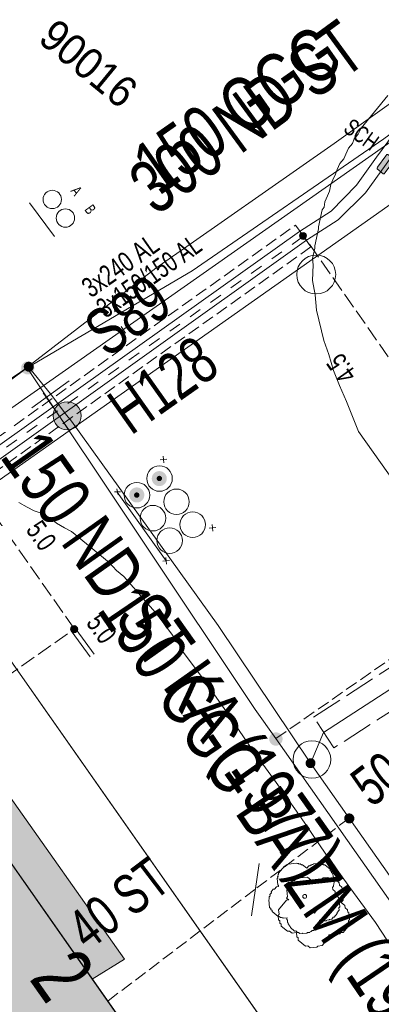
# Model space of a CAD drawing. Header units: metres. Extents: x -740 to 758, y -633 to 854.
# Tile 693 of 1056: x 197 to 207, y -105 to -79. Entities that reach past the tile are written whole.
import ezdxf

# ---------------------------------------------------------------- set-up
doc = ezdxf.new("R2010")
doc.units = ezdxf.units.M
doc.header["$MEASUREMENT"] = 0
for name, pattern in [('333_125', [0.4576, 0.3328, -0.1248]), ('333_333', [0.6656, 0.3328, -0.3328]), ('416_125', [0.5408, 0.416, -0.1248]), ('832_208', [1.04, 0.832, -0.208])]:
    doc.linetypes.add(name, pattern=pattern)
for name, color, linetype in [('Gas.LOVION', 7, 'Continuous'), ('Gis.LOVION', 7, 'Continuous'), ('Grundkarte.LOVION', 7, 'Continuous'), ('Grundkarte_Text.LOVION', 7, 'Continuous'), ('Strom.LOVION', 7, 'Continuous'), ('StromBemass.LOVION', 7, 'Continuous'), ('Telko.LOVION', 7, 'Continuous'), ('Wasser.LOVION', 7, 'Continuous')]:
    doc.layers.add(name, color=color, linetype=linetype)
doc.styles.add('ERSTELLTER_STIL_1', font='arial.ttf')

msp = doc.modelspace()

# ---------------------------------------------------------------- hatches: boundary and pattern name
at = {"layer": 'Gas.LOVION', "linetype": 'Continuous', "lineweight": 13}
for points in [[(197.777, -88.232), (197.79, -88.215), (197.8, -88.195), (197.808, -88.175), (197.814, -88.154), (197.816, -88.132), (197.816, -88.11), (197.814, -88.088), (197.808, -88.067), (197.8, -88.047), (197.789, -88.028), (197.776, -88.01), (197.761, -87.994), (197.744, -87.98), (197.726, -87.968), (197.706, -87.959), (197.685, -87.952), (197.664, -87.948), (197.642, -87.947), (197.62, -87.949), (197.598, -87.953), (197.578, -87.96), (197.558, -87.969), (197.539, -87.981), (197.522, -87.995), (197.507, -88.011), (197.495, -88.029), (197.484, -88.048), (197.476, -88.068), (197.471, -88.089), (197.468, -88.111), (197.468, -88.133), (197.471, -88.155), (197.477, -88.176), (197.485, -88.196), (197.495, -88.216), (197.508, -88.233), (197.523, -88.249), (197.54, -88.263), (197.559, -88.275), (197.579, -88.284), (197.599, -88.291), (197.621, -88.295), (197.643, -88.296), (197.665, -88.295), (197.686, -88.29), (197.707, -88.284), (197.727, -88.274), (197.745, -88.262), (197.762, -88.248)], [(204.381, -98.118), (204.393, -98.1), (204.404, -98.08), (204.412, -98.06), (204.418, -98.038), (204.42, -98.016), (204.42, -97.994), (204.417, -97.972), (204.412, -97.951), (204.404, -97.93), (204.393, -97.911), (204.38, -97.893), (204.365, -97.877), (204.348, -97.863), (204.329, -97.851), (204.309, -97.842), (204.288, -97.835), (204.266, -97.831), (204.244, -97.83), (204.222, -97.831), (204.2, -97.835), (204.179, -97.842), (204.159, -97.852), (204.141, -97.864), (204.124, -97.878), (204.109, -97.894), (204.096, -97.912), (204.085, -97.931), (204.077, -97.952), (204.072, -97.973), (204.069, -97.995), (204.069, -98.017), (204.072, -98.039), (204.077, -98.061), (204.086, -98.081), (204.096, -98.101), (204.109, -98.118), (204.124, -98.134), (204.142, -98.148), (204.16, -98.16), (204.18, -98.17), (204.201, -98.176), (204.223, -98.18), (204.245, -98.182), (204.267, -98.18), (204.289, -98.176), (204.31, -98.169), (204.33, -98.16), (204.348, -98.148), (204.365, -98.134)], [(204.384, -98.113), (204.397, -98.095), (204.407, -98.076), (204.416, -98.055), (204.421, -98.034), (204.424, -98.012), (204.424, -97.99), (204.421, -97.968), (204.415, -97.947), (204.407, -97.926), (204.396, -97.907), (204.383, -97.889), (204.368, -97.873), (204.351, -97.859), (204.332, -97.847), (204.312, -97.838), (204.291, -97.831), (204.27, -97.827), (204.248, -97.826), (204.226, -97.827), (204.204, -97.831), (204.183, -97.838), (204.163, -97.848), (204.144, -97.86), (204.127, -97.874), (204.112, -97.89), (204.099, -97.908), (204.089, -97.927), (204.081, -97.948), (204.075, -97.969), (204.073, -97.991), (204.073, -98.013), (204.076, -98.035), (204.081, -98.056), (204.089, -98.077), (204.1, -98.096), (204.113, -98.114), (204.128, -98.13), (204.145, -98.144), (204.164, -98.156), (204.184, -98.165), (204.205, -98.172), (204.227, -98.176), (204.249, -98.177), (204.271, -98.176), (204.292, -98.172), (204.313, -98.165), (204.333, -98.155), (204.352, -98.143), (204.369, -98.129)]]:
    msp.add_hatch(color=7, dxfattribs=at).paths.add_polyline_path(points)
at = {"layer": 'Grundkarte.LOVION', "linetype": 'Continuous', "lineweight": 18}
for color, points in [(254, [(196.961, -99.253), (195.514, -97.148), (194.639, -96.968), (192.455, -98.511), (192.913, -99.264), (194.822, -97.925), (199.356, -104.398), (200.22, -103.87)]), (254, [(196.961, -99.253), (195.514, -97.148), (194.639, -96.968), (192.455, -98.511), (192.913, -99.264), (194.822, -97.925), (199.356, -104.398), (200.22, -103.87)]), (9, [(211.479, -121.685), (194.822, -97.925), (186.722, -103.653), (185.423, -104.578), (189.899, -111.056), (189.315, -111.439), (196.878, -122.285), (197.461, -121.903), (201.964, -128.349), (203.294, -127.451)])]:
    msp.add_hatch(color=color, dxfattribs=at).paths.add_polyline_path(points)
at = {"layer": 'Strom.LOVION', "linetype": 'Continuous', "lineweight": 13}
msp.add_hatch(color=7, dxfattribs=at).paths.add_polyline_path([(207.157, -82.917), (207.378, -82.614), (207.392, -82.598), (207.386, -82.54), (207.273, -82.447), (207.26, -82.463), (207.228, -82.437), (207.199, -82.44), (207.172, -82.472), (206.951, -82.774), (206.938, -82.79), (206.94, -82.82), (207.101, -82.952), (207.13, -82.949)])
at = {"layer": 'Strom.LOVION', "linetype": 'Continuous', "lineweight": 18}
for color, points in [(150, [(201.298, -91.196), (201.312, -91.175), (201.324, -91.153), (201.334, -91.13), (201.34, -91.106), (201.343, -91.081), (201.343, -91.056), (201.339, -91.031), (201.333, -91.006), (201.324, -90.983), (201.312, -90.961), (201.297, -90.941), (201.28, -90.922), (201.26, -90.907), (201.239, -90.893), (201.216, -90.882), (201.192, -90.875), (201.168, -90.87), (201.142, -90.869), (201.117, -90.87), (201.093, -90.875), (201.069, -90.883), (201.046, -90.894), (201.025, -90.907), (201.006, -90.923), (200.989, -90.942), (200.974, -90.962), (200.962, -90.984), (200.953, -91.008), (200.947, -91.032), (200.943, -91.057), (200.944, -91.082), (200.947, -91.107), (200.953, -91.131), (200.962, -91.154), (200.975, -91.176), (200.989, -91.197), (201.007, -91.215), (201.026, -91.231), (201.047, -91.244), (201.07, -91.255), (201.094, -91.263), (201.119, -91.267), (201.144, -91.269), (201.169, -91.267), (201.194, -91.262), (201.217, -91.254), (201.24, -91.244), (201.261, -91.23), (201.281, -91.214)]), (150, [(201.2, -91.111), (201.205, -91.104), (201.209, -91.096), (201.212, -91.088), (201.215, -91.079), (201.216, -91.07), (201.216, -91.061), (201.215, -91.052), (201.212, -91.044), (201.209, -91.035), (201.205, -91.028), (201.199, -91.02), (201.193, -91.014), (201.186, -91.008), (201.179, -91.003), (201.171, -91), (201.162, -90.997), (201.153, -90.995), (201.144, -90.995), (201.135, -90.995), (201.127, -90.997), (201.118, -91), (201.11, -91.004), (201.103, -91.008), (201.096, -91.014), (201.09, -91.021), (201.084, -91.028), (201.08, -91.036), (201.077, -91.044), (201.075, -91.053), (201.073, -91.062), (201.073, -91.071), (201.075, -91.08), (201.077, -91.088), (201.08, -91.097), (201.085, -91.104), (201.09, -91.112), (201.096, -91.118), (201.103, -91.124), (201.11, -91.129), (201.119, -91.132), (201.127, -91.135), (201.136, -91.137), (201.145, -91.137), (201.154, -91.137), (201.163, -91.135), (201.171, -91.132), (201.179, -91.128), (201.187, -91.124), (201.194, -91.118)]), (1, [(200.699, -91.632), (200.714, -91.611), (200.726, -91.589), (200.735, -91.566), (200.741, -91.541), (200.744, -91.516), (200.744, -91.491), (200.741, -91.466), (200.734, -91.442), (200.725, -91.418), (200.713, -91.396), (200.698, -91.376), (200.681, -91.358), (200.661, -91.342), (200.64, -91.328), (200.617, -91.317), (200.593, -91.31), (200.568, -91.305), (200.543, -91.304), (200.518, -91.305), (200.493, -91.31), (200.469, -91.318), (200.447, -91.329), (200.425, -91.342), (200.406, -91.358), (200.389, -91.377), (200.374, -91.397), (200.362, -91.419), (200.353, -91.443), (200.347, -91.467), (200.344, -91.492), (200.344, -91.517), (200.347, -91.542), (200.353, -91.567), (200.363, -91.59), (200.375, -91.612), (200.39, -91.633), (200.407, -91.651), (200.426, -91.667), (200.448, -91.68), (200.471, -91.691), (200.495, -91.699), (200.519, -91.703), (200.544, -91.705), (200.57, -91.703), (200.594, -91.698), (200.618, -91.691), (200.641, -91.68), (200.662, -91.666), (200.682, -91.65)]), (1, [(200.597, -91.553), (200.603, -91.546), (200.607, -91.538), (200.61, -91.529), (200.612, -91.521), (200.614, -91.512), (200.613, -91.503), (200.612, -91.494), (200.61, -91.485), (200.607, -91.477), (200.602, -91.469), (200.597, -91.462), (200.591, -91.455), (200.584, -91.45), (200.576, -91.445), (200.568, -91.441), (200.56, -91.438), (200.551, -91.437), (200.542, -91.436), (200.533, -91.437), (200.524, -91.438), (200.516, -91.441), (200.508, -91.445), (200.5, -91.45), (200.493, -91.456), (200.487, -91.462), (200.482, -91.469), (200.478, -91.477), (200.474, -91.486), (200.472, -91.494), (200.471, -91.503), (200.471, -91.512), (200.472, -91.521), (200.475, -91.53), (200.478, -91.538), (200.482, -91.546), (200.487, -91.553), (200.494, -91.56), (200.501, -91.565), (200.508, -91.57), (200.516, -91.574), (200.525, -91.577), (200.534, -91.578), (200.543, -91.579), (200.551, -91.578), (200.56, -91.577), (200.569, -91.574), (200.577, -91.57), (200.584, -91.565), (200.591, -91.559)])]:
    msp.add_hatch(color=color, dxfattribs=at).paths.add_polyline_path(points)
at = {"layer": 'StromBemass.LOVION', "linetype": 'Continuous', "lineweight": 13}
for points in [[(205.041, -84.665), (205.047, -84.655), (205.053, -84.645), (205.057, -84.634), (205.06, -84.623), (205.062, -84.611), (205.062, -84.6), (205.06, -84.588), (205.057, -84.577), (205.053, -84.566), (205.047, -84.556), (205.04, -84.546), (205.032, -84.538), (205.023, -84.531), (205.013, -84.524), (205.003, -84.519), (204.992, -84.516), (204.98, -84.514), (204.969, -84.513), (204.957, -84.514), (204.946, -84.516), (204.934, -84.52), (204.924, -84.525), (204.914, -84.531), (204.905, -84.538), (204.897, -84.547), (204.89, -84.556), (204.885, -84.567), (204.881, -84.577), (204.878, -84.589), (204.876, -84.6), (204.876, -84.612), (204.878, -84.624), (204.881, -84.635), (204.885, -84.646), (204.891, -84.656), (204.898, -84.665), (204.906, -84.674), (204.915, -84.681), (204.924, -84.687), (204.935, -84.692), (204.946, -84.696), (204.958, -84.698), (204.969, -84.699), (204.981, -84.698), (204.992, -84.696), (205.003, -84.692), (205.014, -84.687), (205.024, -84.681), (205.033, -84.673)], [(198.948, -95.138), (198.955, -95.128), (198.96, -95.118), (198.965, -95.107), (198.967, -95.096), (198.969, -95.084), (198.969, -95.073), (198.967, -95.061), (198.964, -95.05), (198.96, -95.039), (198.954, -95.028), (198.947, -95.019), (198.939, -95.01), (198.93, -95.003), (198.92, -94.997), (198.91, -94.992), (198.899, -94.988), (198.887, -94.986), (198.875, -94.985), (198.864, -94.986), (198.852, -94.988), (198.841, -94.992), (198.83, -94.997), (198.821, -95.003), (198.812, -95.011), (198.804, -95.019), (198.797, -95.029), (198.791, -95.039), (198.787, -95.05), (198.784, -95.061), (198.783, -95.073), (198.783, -95.085), (198.784, -95.096), (198.787, -95.108), (198.791, -95.119), (198.797, -95.129), (198.804, -95.138), (198.812, -95.147), (198.821, -95.154), (198.831, -95.161), (198.842, -95.166), (198.853, -95.169), (198.864, -95.171), (198.876, -95.172), (198.888, -95.171), (198.899, -95.169), (198.91, -95.165), (198.921, -95.16), (198.931, -95.154), (198.94, -95.147)], [(198.949, -95.139), (198.956, -95.13), (198.962, -95.119), (198.966, -95.108), (198.969, -95.097), (198.971, -95.085), (198.971, -95.073), (198.969, -95.061), (198.966, -95.05), (198.962, -95.039), (198.956, -95.029), (198.949, -95.019), (198.941, -95.011), (198.932, -95.003), (198.922, -94.997), (198.911, -94.992), (198.9, -94.988), (198.888, -94.986), (198.876, -94.985), (198.865, -94.986), (198.853, -94.988), (198.842, -94.992), (198.831, -94.997), (198.821, -95.003), (198.812, -95.011), (198.804, -95.02), (198.797, -95.029), (198.791, -95.04), (198.787, -95.051), (198.784, -95.062), (198.783, -95.074), (198.783, -95.086), (198.784, -95.097), (198.787, -95.109), (198.792, -95.12), (198.797, -95.13), (198.804, -95.14), (198.812, -95.148), (198.822, -95.156), (198.832, -95.162), (198.842, -95.167), (198.854, -95.171), (198.865, -95.173), (198.877, -95.174), (198.889, -95.173), (198.9, -95.171), (198.912, -95.167), (198.922, -95.162), (198.932, -95.155), (198.941, -95.148)]]:
    msp.add_hatch(color=7, dxfattribs=at).paths.add_polyline_path(points)
at = {"layer": 'Wasser.LOVION', "linetype": 'Continuous', "lineweight": 13}
for points in [[(197.772, -88.174), (197.782, -88.16), (197.79, -88.146), (197.796, -88.13), (197.8, -88.114), (197.802, -88.097), (197.802, -88.081), (197.8, -88.064), (197.796, -88.048), (197.789, -88.033), (197.781, -88.018), (197.771, -88.005), (197.76, -87.992), (197.747, -87.982), (197.733, -87.973), (197.718, -87.966), (197.702, -87.961), (197.686, -87.958), (197.669, -87.957), (197.652, -87.958), (197.636, -87.961), (197.62, -87.966), (197.605, -87.973), (197.591, -87.982), (197.578, -87.993), (197.567, -88.005), (197.557, -88.019), (197.549, -88.033), (197.543, -88.049), (197.539, -88.065), (197.537, -88.082), (197.537, -88.098), (197.539, -88.115), (197.543, -88.131), (197.55, -88.146), (197.558, -88.161), (197.567, -88.174), (197.579, -88.187), (197.592, -88.197), (197.606, -88.206), (197.621, -88.213), (197.637, -88.218), (197.653, -88.221), (197.67, -88.222), (197.687, -88.221), (197.703, -88.218), (197.719, -88.213), (197.734, -88.206), (197.748, -88.197), (197.761, -88.186)], [(198.98, -89.633), (199.007, -89.595), (199.03, -89.554), (199.047, -89.51), (199.059, -89.465), (199.064, -89.418), (199.064, -89.371), (199.058, -89.324), (199.046, -89.279), (199.029, -89.235), (199.006, -89.194), (198.978, -89.156), (198.946, -89.122), (198.91, -89.092), (198.87, -89.067), (198.827, -89.047), (198.783, -89.033), (198.736, -89.024), (198.69, -89.021), (198.643, -89.024), (198.596, -89.033), (198.552, -89.048), (198.509, -89.068), (198.47, -89.093), (198.434, -89.124), (198.402, -89.158), (198.374, -89.196), (198.352, -89.237), (198.334, -89.281), (198.323, -89.327), (198.317, -89.373), (198.317, -89.42), (198.323, -89.467), (198.335, -89.512), (198.353, -89.556), (198.375, -89.597), (198.403, -89.635), (198.435, -89.669), (198.472, -89.699), (198.511, -89.724), (198.554, -89.744), (198.599, -89.758), (198.645, -89.767), (198.692, -89.77), (198.739, -89.767), (198.785, -89.758), (198.83, -89.743), (198.872, -89.723), (198.912, -89.698), (198.948, -89.668)], [(205.267, -98.732), (205.276, -98.719), (205.284, -98.704), (205.29, -98.689), (205.294, -98.673), (205.296, -98.657), (205.296, -98.64), (205.294, -98.624), (205.29, -98.608), (205.284, -98.593), (205.276, -98.579), (205.266, -98.566), (205.255, -98.554), (205.243, -98.543), (205.229, -98.535), (205.214, -98.528), (205.198, -98.523), (205.182, -98.52), (205.166, -98.519), (205.15, -98.52), (205.133, -98.523), (205.118, -98.528), (205.103, -98.535), (205.089, -98.544), (205.077, -98.554), (205.066, -98.566), (205.056, -98.58), (205.048, -98.594), (205.042, -98.609), (205.038, -98.625), (205.036, -98.641), (205.036, -98.658), (205.038, -98.674), (205.042, -98.69), (205.049, -98.705), (205.056, -98.719), (205.066, -98.732), (205.077, -98.744), (205.09, -98.755), (205.104, -98.763), (205.119, -98.77), (205.134, -98.775), (205.15, -98.778), (205.167, -98.779), (205.183, -98.778), (205.199, -98.775), (205.215, -98.77), (205.229, -98.763), (205.243, -98.754), (205.256, -98.744)], [(205.269, -98.727), (205.278, -98.714), (205.286, -98.7), (205.292, -98.685), (205.296, -98.669), (205.298, -98.652), (205.298, -98.636), (205.296, -98.62), (205.292, -98.604), (205.286, -98.589), (205.278, -98.575), (205.268, -98.561), (205.257, -98.55), (205.244, -98.539), (205.23, -98.53), (205.216, -98.523), (205.2, -98.518), (205.184, -98.515), (205.168, -98.515), (205.151, -98.516), (205.135, -98.519), (205.12, -98.524), (205.105, -98.531), (205.091, -98.54), (205.079, -98.55), (205.068, -98.562), (205.058, -98.575), (205.05, -98.59), (205.044, -98.605), (205.04, -98.621), (205.038, -98.637), (205.038, -98.653), (205.04, -98.669), (205.044, -98.685), (205.05, -98.7), (205.058, -98.715), (205.068, -98.728), (205.079, -98.74), (205.092, -98.75), (205.106, -98.759), (205.121, -98.766), (205.136, -98.771), (205.152, -98.774), (205.169, -98.775), (205.185, -98.774), (205.201, -98.771), (205.216, -98.766), (205.231, -98.759), (205.245, -98.75), (205.258, -98.739)], [(206.298, -100.202), (206.308, -100.189), (206.316, -100.174), (206.322, -100.159), (206.326, -100.143), (206.328, -100.126), (206.328, -100.109), (206.326, -100.093), (206.322, -100.077), (206.316, -100.061), (206.308, -100.047), (206.298, -100.033), (206.286, -100.021), (206.273, -100.01), (206.259, -100.002), (206.244, -99.995), (206.228, -99.989), (206.212, -99.986), (206.195, -99.985), (206.179, -99.986), (206.162, -99.99), (206.146, -99.995), (206.131, -100.002), (206.117, -100.011), (206.105, -100.022), (206.093, -100.034), (206.083, -100.047), (206.075, -100.062), (206.069, -100.078), (206.065, -100.094), (206.063, -100.11), (206.063, -100.127), (206.065, -100.143), (206.07, -100.16), (206.076, -100.175), (206.084, -100.19), (206.094, -100.203), (206.105, -100.215), (206.118, -100.226), (206.132, -100.235), (206.147, -100.242), (206.163, -100.247), (206.179, -100.25), (206.196, -100.251), (206.213, -100.25), (206.229, -100.247), (206.245, -100.241), (206.26, -100.234), (206.274, -100.225), (206.287, -100.215)], [(206.304, -100.204), (206.314, -100.19), (206.322, -100.176), (206.328, -100.16), (206.332, -100.144), (206.334, -100.127), (206.334, -100.111), (206.332, -100.094), (206.328, -100.078), (206.321, -100.063), (206.313, -100.048), (206.303, -100.035), (206.292, -100.022), (206.279, -100.012), (206.265, -100.003), (206.25, -99.996), (206.234, -99.991), (206.218, -99.988), (206.201, -99.987), (206.184, -99.988), (206.168, -99.991), (206.152, -99.996), (206.137, -100.003), (206.123, -100.012), (206.11, -100.023), (206.099, -100.035), (206.089, -100.049), (206.081, -100.063), (206.075, -100.079), (206.071, -100.095), (206.069, -100.112), (206.069, -100.128), (206.071, -100.145), (206.075, -100.161), (206.081, -100.177), (206.089, -100.191), (206.099, -100.205), (206.111, -100.217), (206.124, -100.227), (206.138, -100.236), (206.153, -100.243), (206.169, -100.248), (206.185, -100.251), (206.202, -100.252), (206.218, -100.251), (206.235, -100.248), (206.251, -100.243), (206.266, -100.236), (206.28, -100.227), (206.293, -100.216)], [(199.922, -105.348), (199.465, -104.757), (199.176, -104.977), (199.62, -105.584)]]:
    msp.add_hatch(color=7, dxfattribs=at).paths.add_polyline_path(points)

# ---------------------------------------------------------------- linework, layer by layer
at = {"layer": 'Gas.LOVION', "color": 5, "linetype": 'Continuous', "lineweight": 18}
for points in [[(197.631, -88.119), (202.019, -85.532), (207.113, -82.019), (213.182, -77.584)], [(247.544, -148.956), (245.732, -146.444), (241.281, -141.278), (240.336, -140.233), (236.034, -143.239), (228.887, -133.165), (225.033, -127.601), (220.305, -120.807), (217.287, -116.551), (214.679, -112.845), (212.587, -109.887), (210.594, -107.038), (204.242, -97.994), (203.693, -97.22), (197.631, -88.119), (184.686, -97.645), (177.765, -102.43), (156.123, -117.625), (134.48, -133.115), (128.45, -137.34)]]:
    msp.add_lwpolyline(points, dxfattribs=at)
at = {"layer": 'Gas.LOVION', "color": 5, "linetype": '333_125', "lineweight": 18}
msp.add_lwpolyline([(204.242, -97.994), (210.675, -93.508), (210.965, -93.908), (216.458, -90.076)], dxfattribs=at)
at = {"layer": 'Gis.LOVION', "color": 44, "linetype": 'Continuous', "lineweight": 18}
msp.add_lwpolyline([(205.409, -102.831), (205.412, -102.86), (205.386, -102.892), (205.389, -102.921), (205.243, -103.098), (205.214, -103.101), (205.188, -103.133), (205.158, -103.136), (205.145, -103.152), (205.087, -103.158), (205.073, -103.174), (204.956, -103.185), (204.94, -103.172), (204.882, -103.178), (204.85, -103.152), (204.82, -103.154), (204.772, -103.115), (204.743, -103.118), (204.63, -103.025), (204.627, -102.996), (204.595, -102.969), (204.592, -102.94), (204.576, -102.927), (204.574, -102.898), (204.557, -102.885), (204.552, -102.826), (204.536, -102.813), (204.533, -102.783), (204.546, -102.767), (204.458, -102.776), (204.442, -102.763), (204.413, -102.766), (204.397, -102.752), (204.367, -102.755), (204.335, -102.729), (204.306, -102.732), (204.145, -102.6), (204.143, -102.57), (204.11, -102.544), (204.108, -102.515), (204.075, -102.488), (204.055, -102.283), (204.069, -102.267), (204.063, -102.209), (204.089, -102.177), (204.086, -102.147), (204.126, -102.099), (204.123, -102.07), (204.176, -102.006), (204.205, -102.003), (204.258, -101.938), (204.317, -101.933), (204.314, -101.903), (204.298, -101.89), (204.281, -101.715), (204.294, -101.699), (204.291, -101.669), (204.304, -101.653), (204.301, -101.624), (204.314, -101.608), (204.312, -101.579), (204.47, -101.386), (204.499, -101.383), (204.526, -101.351), (204.555, -101.348), (204.568, -101.332), (204.802, -101.309), (204.818, -101.322), (204.848, -101.319), (204.864, -101.332), (204.893, -101.33), (204.925, -101.356), (204.955, -101.353), (205.067, -101.446), (205.12, -101.381), (205.149, -101.378), (205.162, -101.362), (205.192, -101.36), (205.205, -101.343), (205.234, -101.341), (205.247, -101.325), (205.335, -101.316), (205.351, -101.329), (205.439, -101.321), (205.471, -101.347), (205.5, -101.344), (205.516, -101.357), (205.546, -101.354), (205.69, -101.473), (205.693, -101.503), (205.725, -101.529), (205.728, -101.558), (205.76, -101.585), (205.769, -101.673), (205.785, -101.686), (205.799, -101.832), (205.786, -101.848), (205.789, -101.877), (205.776, -101.894), (205.779, -101.923), (205.752, -101.955), (205.758, -102.013), (205.822, -102.066), (205.825, -102.096), (205.873, -102.135), (205.876, -102.164), (205.892, -102.178), (205.895, -102.207), (205.911, -102.22), (205.917, -102.279), (205.933, -102.292), (205.95, -102.468), (205.924, -102.5), (205.929, -102.558), (205.877, -102.623), (205.879, -102.652), (205.8, -102.748), (205.771, -102.751), (205.731, -102.799), (205.673, -102.805), (205.66, -102.821), (205.601, -102.827), (205.588, -102.843), (205.529, -102.849), (205.513, -102.835), (205.455, -102.841), (205.439, -102.828)], close=True, dxfattribs=at)
msp.add_circle((205.011, -102.193), 0.0502, dxfattribs=at)
at = {"layer": 'Grundkarte.LOVION', "color": 8, "linetype": 'Continuous', "lineweight": 18}
for points in [[(306.193, -14.24), (209.538, -82.181), (194.801, -92.578), (192.336, -94.267), (175.192, -106.347), (166.201, -112.634), (130.053, -138.011), (129.607, -138.291)], [(306.193, -14.24), (209.538, -82.181), (194.801, -92.578), (192.336, -94.267), (175.192, -106.347), (166.201, -112.634), (130.053, -138.011), (129.607, -138.291)], [(207.223, -80.871), (206.51, -81.739), (206.436, -81.893), (206.33, -82.022), (206.283, -82.145), (206.178, -82.273), (206.104, -82.428), (206.057, -82.551), (205.951, -82.68), (205.878, -82.835), (205.831, -82.958), (205.757, -83.113), (205.71, -83.235), (205.669, -83.417), (205.622, -83.54), (205.548, -83.695), (205.533, -83.844), (205.48, -83.908), (205.377, -84.362), (205.383, -84.42), (205.279, -84.874), (205.285, -84.932), (205.223, -85.204)], [(231.279, -124.981), (230.182, -123.433), (229.052, -121.859), (227.955, -120.311), (226.852, -118.704), (224.658, -115.609), (223.555, -114.002), (222.458, -112.454), (221.355, -110.848), (220.258, -109.3), (206.442, -89.814), (206.128, -89.017), (205.938, -88.592), (205.781, -88.194), (205.65, -87.763), (205.525, -87.391), (205.328, -86.583), (205.288, -86.173), (205.222, -85.795), (205.24, -85.38), (205.223, -85.204)], [(207.517, -103.836), (206.893, -102.893), (206.21, -101.954), (205.56, -101.043), (204.903, -100.072), (204.252, -99.161), (203.57, -98.223), (202.913, -97.252), (202.263, -96.341), (201.752, -95.652), (201.676, -95.482), (201.165, -94.793), (201.031, -94.629), (200.199, -93.675), (200.006, -93.517), (199.808, -93.3), (198.811, -92.481), (198.624, -92.381), (198.405, -92.255), (198.244, -92.123), (198.025, -91.996), (197.812, -91.929), (197.624, -91.829), (197.405, -91.702)]]:
    msp.add_lwpolyline(points, dxfattribs=at)
for points in [[(192.336, -94.267), (194.801, -92.578), (209.538, -82.181), (208.713, -86.134), (212.424, -91.446), (213.457, -92.941), (219.363, -101.348), (220.428, -102.87), (226.435, -111.415), (227.43, -112.825), (232.627, -120.327), (243.723, -136.177), (247.968, -136.974), (229.741, -147.948), (230.725, -143.803), (215.611, -122.227), (196.581, -95.064)], [(192.336, -94.267), (194.801, -92.578), (209.538, -82.181), (208.713, -86.134), (212.424, -91.446), (213.457, -92.941), (219.363, -101.348), (220.428, -102.87), (226.435, -111.415), (227.43, -112.825), (232.627, -120.327), (243.723, -136.177), (247.968, -136.974), (229.741, -147.948), (230.725, -143.803), (215.611, -122.227), (196.581, -95.064)], [(196.002, -135.996), (193.904, -132.98), (189.44, -126.618), (175.192, -106.347), (192.336, -94.267), (196.581, -95.064), (215.611, -122.227)], [(211.479, -121.685), (203.294, -127.451), (201.964, -128.349), (197.461, -121.903), (196.878, -122.285), (189.315, -111.439), (189.899, -111.056), (185.423, -104.578), (186.722, -103.653), (194.822, -97.925)]]:
    msp.add_lwpolyline(points, close=True, dxfattribs=at)
at = {"layer": 'Grundkarte.LOVION', "color": 253, "linetype": 'Continuous', "lineweight": 18}
msp.add_lwpolyline([(229.741, -147.948), (197.986, -165.358), (196.735, -163.145), (196.412, -162.556), (195.074, -160.057), (190.937, -152.511), (185.824, -143.139), (183.672, -139.27), (193.904, -132.98), (189.44, -126.618), (175.192, -106.347), (192.336, -94.267), (196.581, -95.064), (215.611, -122.227), (230.725, -143.803)], close=True, dxfattribs=at)
msp.add_lwpolyline([(196.581, -95.064), (210.732, -115.256), (210.001, -115.032), (209.91, -115.011), (209.788, -114.964), (209.606, -114.923), (209.489, -114.934), (209.398, -114.913), (209.047, -114.948), (208.962, -114.986), (208.845, -114.997), (208.76, -115.035), (208.643, -115.046), (208.558, -115.084), (208.441, -115.096), (208.33, -115.166), (207.905, -115.355), (207.767, -115.457), (207.427, -115.609), (207.289, -115.711), (199.356, -104.398), (200.22, -103.87), (196.961, -99.253)], dxfattribs=at)
at = {"layer": 'Grundkarte.LOVION', "color": 251, "linetype": 'Continuous', "lineweight": 13}
msp.add_lwpolyline([(196.961, -99.253), (200.22, -103.87), (199.356, -104.398), (194.822, -97.925), (192.913, -99.264), (192.455, -98.511), (194.639, -96.968), (195.514, -97.148)], close=True, dxfattribs=at)
msp.add_lwpolyline([(196.961, -99.253), (200.22, -103.87), (199.356, -104.398), (194.822, -97.925), (192.913, -99.264), (192.455, -98.511), (194.639, -96.968), (195.514, -97.148)], close=True, dxfattribs=at)
at = {"layer": 'Grundkarte.LOVION', "color": 9, "linetype": 'Continuous', "lineweight": 18}
for points in [[(205.654, -103.221), (205.66, -103.279), (205.475, -103.504), (205.358, -103.516), (205.332, -103.548), (205.156, -103.565), (205.092, -103.512), (205.033, -103.518), (204.84, -103.359), (204.835, -103.301), (204.802, -103.274), (204.791, -103.157), (204.674, -103.169), (204.61, -103.116), (204.551, -103.122), (204.39, -102.99), (204.385, -102.931), (204.353, -102.905), (204.347, -102.846), (204.315, -102.82), (204.303, -102.702), (204.33, -102.67), (204.318, -102.553), (204.529, -102.296), (204.588, -102.29), (204.524, -102.238), (204.55, -102.205), (204.533, -102.03), (204.586, -101.966), (204.58, -101.907), (204.686, -101.778), (204.744, -101.773), (204.797, -101.708), (205.09, -101.68), (205.186, -101.759), (205.245, -101.753), (205.309, -101.806), (205.368, -101.8), (205.421, -101.736), (205.479, -101.73), (205.505, -101.698), (205.623, -101.687), (205.655, -101.713), (205.713, -101.708), (205.778, -101.76), (205.836, -101.755), (205.933, -101.834), (205.938, -101.892), (206.003, -101.945), (206.008, -102.004), (206.04, -102.03), (206.058, -102.206), (206.031, -102.238), (206.037, -102.297), (205.984, -102.361), (206.08, -102.44), (206.086, -102.499), (206.15, -102.551), (206.156, -102.61), (206.188, -102.636), (206.205, -102.812), (206.179, -102.844), (206.185, -102.903), (206.158, -102.935), (206.164, -102.993), (206.032, -103.154), (205.973, -103.16), (205.947, -103.192), (205.889, -103.198), (205.862, -103.23), (205.745, -103.241), (205.713, -103.215)], [(205.299, -102.605), (205.272, -102.637), (205.208, -102.584), (205.234, -102.552), (205.261, -102.52), (205.325, -102.573)]]:
    msp.add_lwpolyline(points, close=True, dxfattribs=at)
at = {"layer": 'Grundkarte.LOVION', "color": 7, "linetype": 'Continuous', "lineweight": 13}
msp.add_circle((205.318, -85.634), 0.519, dxfattribs=at)
at = {"layer": 'Strom.LOVION', "color": 150, "linetype": 'Continuous', "lineweight": 18}
msp.add_lwpolyline([(226.977, -74.787), (224.091, -70.665), (217.538, -75.429), (214.995, -77.081), (209.567, -80.213), (208.037, -81.486), (207.179, -82.693), (206.633, -83.455), (205.906, -84.177), (205.057, -84.718), (196.12, -91.104), (193.499, -92.262), (190.585, -94.039)], dxfattribs=at)
at = {"layer": 'Strom.LOVION', "color": 1, "linetype": 'Continuous', "lineweight": 18}
msp.add_lwpolyline([(115.789, -98.071), (116.995, -102.401), (122.841, -121.233), (132.792, -134.743), (143.218, -127.561), (155.069, -118.481), (163.128, -113.097), (165.009, -111.924), (170.586, -108.511), (178.52, -102.593), (190.442, -93.787), (193.354, -91.98), (195.905, -90.874), (204.872, -84.485), (205.72, -83.944), (206.392, -83.257), (206.925, -82.511), (207.825, -81.285), (209.395, -79.964), (214.762, -76.513), (217.193, -74.931), (222.22, -71.173), (225.498, -75.833)], dxfattribs=at)
at = {"layer": 'Strom.LOVION', "color": 7, "linetype": 'Continuous', "lineweight": 13}
msp.add_lwpolyline([(207.157, -82.917), (207.13, -82.949), (207.101, -82.952), (206.94, -82.82), (206.938, -82.79), (206.951, -82.774), (207.172, -82.472), (207.199, -82.44), (207.228, -82.437), (207.26, -82.463), (207.273, -82.447), (207.386, -82.54), (207.392, -82.598), (207.378, -82.614)], close=True, dxfattribs=at)
at = {"layer": 'Strom.LOVION', "color": 7, "linetype": '333_125', "lineweight": 13}
msp.add_lwpolyline([(204.767, -84.318), (205.178, -84.898), (196.199, -91.303), (195.787, -90.723)], close=True, dxfattribs=at)
at = {"layer": 'Strom.LOVION', "color": 9, "linetype": '333_333', "lineweight": 18}
msp.add_lwpolyline([(195.992, -90.998), (204.974, -84.623)], dxfattribs=at)
at = {"layer": 'Strom.LOVION', "color": 7, "linetype": 'Continuous', "lineweight": 13}
for points in [[(198.051, -88.787), (198.756, -89.797)], [(200.024, -91.432), (201.325, -93.255)]]:
    msp.add_lwpolyline(points, dxfattribs=at)
at = {"layer": 'Strom.LOVION', "color": 250, "linetype": 'Continuous', "lineweight": 18}
for points in [[(201.166, -90.566), (201.342, -90.549)], [(201.245, -90.47), (201.262, -90.645)], [(199.949, -91.424), (200.112, -91.423)], [(200.015, -91.344), (200.046, -91.503)], [(202.467, -92.39), (202.643, -92.372)], [(202.547, -92.293), (202.564, -92.469)], [(201.238, -93.264), (201.413, -93.246)], [(201.317, -93.167), (201.334, -93.343)]]:
    msp.add_lwpolyline(points, dxfattribs=at)
at = {"layer": 'Strom.LOVION', "color": 7, "linetype": 'Continuous', "lineweight": 13}
for centre, radius in [((201.149, -91.067), 0.34), ((200.547, -91.511), 0.34), ((201.601, -91.686), 0.339), ((200.973, -92.123), 0.341), ((202.031, -92.295), 0.34), ((201.419, -92.72), 0.34)]:
    msp.add_circle(centre, radius, dxfattribs=at)
at = {"layer": 'StromBemass.LOVION', "color": 7, "linetype": '416_125', "lineweight": 13}
for points in [[(207.49, -83.756), (207.97, -83.827), (212.708, -84.679), (207.547, -88.272), (204.971, -84.593)], [(196.592, -96.688), (198.888, -95.075), (196.021, -90.995)]]:
    msp.add_lwpolyline(points, dxfattribs=at)
at = {"layer": 'StromBemass.LOVION', "color": 7, "linetype": 'Continuous', "lineweight": 13}
for points in [[(198.822, -95.155), (199.3, -95.817)], [(198.933, -95.085), (199.411, -95.747)]]:
    msp.add_lwpolyline(points, dxfattribs=at)
for centre, radius in [((204.969, -84.606), 0.0928), ((198.876, -95.079), 0.0934), ((198.877, -95.079), 0.0942)]:
    msp.add_circle(centre, radius, dxfattribs=at)
at = {"layer": 'Telko.LOVION', "color": 1, "linetype": 'Continuous', "lineweight": 18}
msp.add_lwpolyline([(190.805, -93.574), (191.548, -93.162), (208.806, -81.041), (209.425, -80.419), (209.079, -80.054), (205.529, -63.244), (205.226, -62.564), (204.597, -62.936), (170.727, -82.592), (170.171, -83.104), (169.529, -83.492), (149.48, -96.684), (148.972, -97.236), (144.444, -99.895), (136.406, -84.189)], dxfattribs=at)
at = {"layer": 'Telko.LOVION', "color": 7, "linetype": 'Continuous', "lineweight": 13}
for points in [[(197.689, -83.724), (198.353, -84.62)], [(200.124, -87.018), (200.246, -87.198)]]:
    msp.add_lwpolyline(points, dxfattribs=at)
for centre, radius in [((198.294, -83.636), 0.244), ((198.645, -84.13), 0.245)]:
    msp.add_circle(centre, radius, dxfattribs=at)
at = {"layer": 'Wasser.LOVION', "color": 150, "linetype": 'Continuous', "lineweight": 18}
for points in [[(234.33, -62.172), (232.286, -63.642), (226.224, -67.841), (219.905, -72.286), (214.057, -76.257), (213.313, -76.803), (212.461, -77.314), (212.003, -77.773), (211.126, -78.317), (205.796, -82.148), (201.051, -85.464), (197.658, -88.087), (198.246, -88.812)], [(197.658, -88.087), (197.644, -88.103), (190.134, -93.211), (184.913, -96.943), (178.053, -101.752), (168.227, -108.565), (162.913, -112.409), (160.469, -114.008), (153.458, -118.934), (140.388, -128.089), (137.258, -130.39), (129.352, -135.981), (127.92, -136.904)], [(198.246, -88.812), (198.686, -89.39), (198.805, -89.541), (202.706, -94.982), (205.162, -98.643), (206.192, -100.109), (209.247, -104.451), (211.213, -107.17), (213.471, -110.318), (216.85, -114.953), (218.074, -116.74), (219.71, -119.107), (225.322, -127.085), (225.822, -127.82), (230.106, -133.844), (234.34, -139.962), (239.181, -147.01), (239.593, -147.591)], [(205.162, -98.643), (205.212, -98.55), (205.511, -97.826), (210.862, -94.362), (216.645, -90.634)]]:
    msp.add_lwpolyline(points, dxfattribs=at)
at = {"layer": 'Wasser.LOVION', "color": 7, "linetype": 'Continuous', "lineweight": 13}
for points in [[(198.744, -88.468), (197.75, -89.186)], [(203.798, -101.318), (203.595, -102.713)]]:
    msp.add_lwpolyline(points, dxfattribs=at)
at = {"layer": 'Wasser.LOVION', "color": 7, "linetype": '832_208', "lineweight": 13}
msp.add_lwpolyline([(216.368, -90.218), (216.906, -91.037), (211.126, -94.794), (205.788, -98.242), (205.25, -97.423), (210.585, -93.946)], close=True, dxfattribs=at)
at = {"layer": 'Wasser.LOVION', "color": 150, "linetype": '333_125', "lineweight": 18}
msp.add_lwpolyline([(206.192, -100.109), (203.689, -102.009), (199.685, -105.046)], dxfattribs=at)
at = {"layer": 'Wasser.LOVION', "color": 7, "linetype": 'Continuous', "lineweight": 13}
for centre, radius in [((198.691, -89.396), 0.374), ((205.205, -98.549), 0.5)]:
    msp.add_circle(centre, radius, dxfattribs=at)

# ---------------------------------------------------------------- texts
at = {"layer": 'Gas.LOVION', "color": 5, "linetype": 'Continuous', "lineweight": 18, "attachment_point": 7, "style": 'ERSTELLTER_STIL_1'}
for s, insert, char_height, rotation in [('{\\A1;\\W0.71559x;300 ND ST}', (201.065, -84.106), 1.42279, 36.1543), ('{\\A1;\\W0.72102x;150 ND ST KA (1977)}', (196.53, -90.73), 1.42278, 305.2983)]:
    msp.add_mtext(s, dxfattribs=dict(at, insert=insert, char_height=char_height, rotation=rotation))
at = {"layer": 'Grundkarte_Text.LOVION', "color": 7, "linetype": 'Continuous', "lineweight": 13, "insert": (197.876, -79.426), "char_height": 0.83074, "attachment_point": 7, "rotation": 320.5848, "style": 'ERSTELLTER_STIL_1'}
msp.add_mtext('{\\A1;\\W0.89448x;90016}', dxfattribs=at)
at = {"layer": 'Grundkarte_Text.LOVION', "color": 8, "linetype": 'Continuous', "lineweight": 18, "insert": (197.661, -104.388), "char_height": 1.60078, "attachment_point": 7, "rotation": 305.1452, "style": 'ERSTELLTER_STIL_1'}
msp.add_mtext('{\\A1;\\W0.71561x;2}', dxfattribs=at)
at = {"layer": 'Strom.LOVION', "color": 7, "linetype": 'Continuous', "lineweight": 13, "insert": (206.008, -81.817), "char_height": 0.44462, "attachment_point": 7, "rotation": 324.2426, "style": 'ERSTELLTER_STIL_1'}
msp.add_mtext('{\\A1;\\W0.71564x;SCH}', dxfattribs=at)
at = {"layer": 'Strom.LOVION', "color": 1, "linetype": 'Continuous', "lineweight": 18, "insert": (199.33, -86.279), "char_height": 0.53355, "attachment_point": 7, "rotation": 35.2444, "style": 'ERSTELLTER_STIL_1'}
msp.add_mtext('{\\A1;\\W0.72504x;3x240 AL}', dxfattribs=at)
at = {"layer": 'Strom.LOVION', "color": 150, "linetype": 'Continuous', "lineweight": 18, "insert": (199.717, -86.821), "char_height": 0.53355, "attachment_point": 7, "rotation": 35.2444, "style": 'ERSTELLTER_STIL_1'}
msp.add_mtext('{\\A1;\\W0.69469x;3x150/150 AL }', dxfattribs=at)
at = {"layer": 'StromBemass.LOVION', "color": 7, "linetype": 'Continuous', "lineweight": 13, "attachment_point": 7, "style": 'ERSTELLTER_STIL_1'}
for s, insert, char_height, rotation in [('{\\A1;\\W0.71563x;4.5}', (206.427, -88.286), 0.53354, 125.2381), ('{\\A1;\\W0.71559x;5.0}', (197.569, -92.44), 0.53353, 305.246), ('{\\A1;\\W0.71559x;5.0}', (199.171, -94.914), 0.53353, 305.246)]:
    msp.add_mtext(s, dxfattribs=dict(at, insert=insert, char_height=char_height, rotation=rotation))
at = {"layer": 'Telko.LOVION', "color": 7, "linetype": 'Continuous', "lineweight": 13, "attachment_point": 7, "style": 'ERSTELLTER_STIL_1'}
for s, insert, char_height, rotation in [('{\\A1;\\W0.71006x;A}', (198.772, -83.411), 0.28264, 305.813), ('{\\A1;\\W0.71543x;B}', (199.139, -83.907), 0.28268, 305.8068)]:
    msp.add_mtext(s, dxfattribs=dict(at, insert=insert, char_height=char_height, rotation=rotation))
at = {"layer": 'Wasser.LOVION', "color": 150, "linetype": 'Continuous', "lineweight": 18, "attachment_point": 7, "style": 'ERSTELLTER_STIL_1'}
for s, insert, char_height, rotation in [('{\\A1;\\W0.71559x;150 GGG}', (201.137, -83.571), 1.42279, 34.9202), ('{\\A1;\\W0.71926x;150 GGG BA ZM (1977)}', (199.109, -94.807), 1.4228, 304.2458), ('{\\A1;\\W0.71557x;50 PE}', (206.795, -99.855), 1.0671, 37.17), ('{\\A1;\\W0.71557x;40 ST}', (199.256, -103.674), 1.0671, 37.2447)]:
    msp.add_mtext(s, dxfattribs=dict(at, insert=insert, char_height=char_height, rotation=rotation))
at = {"layer": 'Wasser.LOVION', "color": 7, "linetype": 'Continuous', "lineweight": 13, "attachment_point": 7, "style": 'ERSTELLTER_STIL_1'}
for s, insert, char_height, rotation in [('{\\A1;\\W0.71561x;S89}', (199.766, -87.885), 1.24492, 35.2424), ('{\\A1;\\W0.71564x;H128}', (200.394, -89.95), 1.2449, 35.2431)]:
    msp.add_mtext(s, dxfattribs=dict(at, insert=insert, char_height=char_height, rotation=rotation))

doc.saveas('drawing.dxf')
